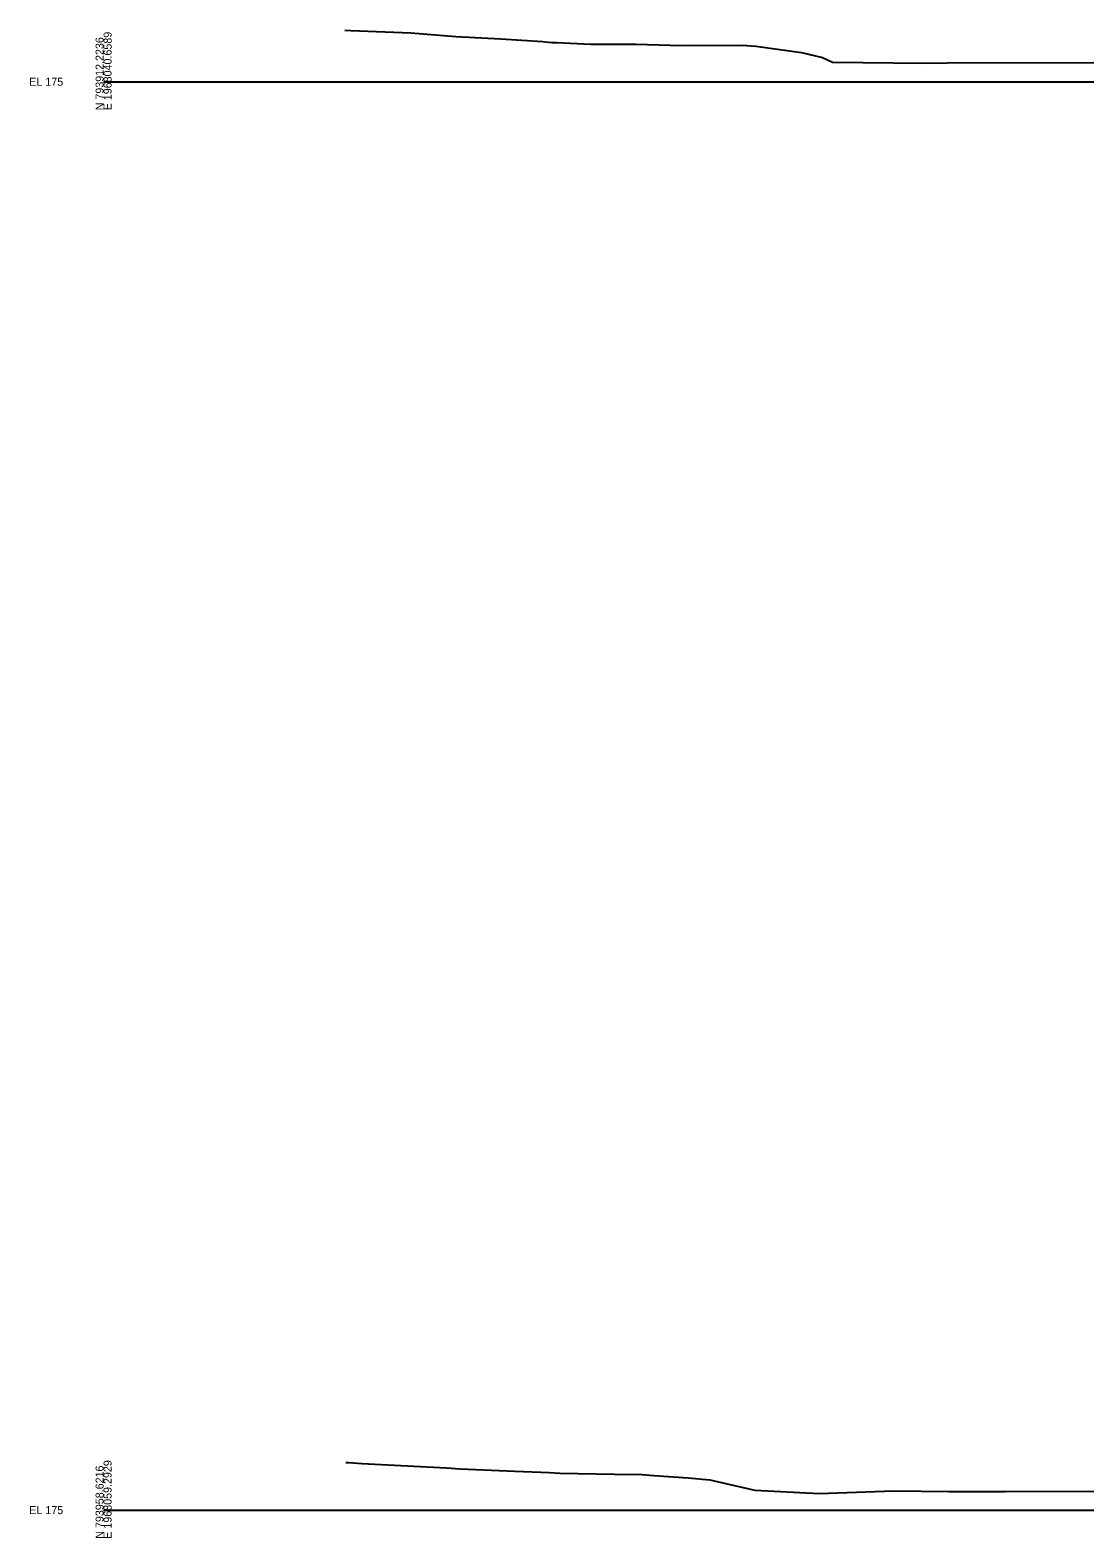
# Model space of a CAD drawing. Extents: x 1017 to 19997, y -1947 to 50737.
# Drawn here: x 15974 to 16343, y 26990 to 27518 of the extents above; entities that cross this region are included whole.
import ezdxf

# ---------------------------------------------------------------- set-up
doc = ezdxf.new("R2010")
doc.units = 0
doc.layers.add('RD_GPK_XS_Cell', color=7, linetype='Continuous')
doc.layers.add('RD_XS_ExGround', color=7, linetype='Continuous')

msp = doc.modelspace()

# ---------------------------------------------------------------- linework, layer by layer
at = {"layer": 'RD_GPK_XS_Cell'}
for p, q in [((16000, 27500), (16600, 27500)), ((16000, 27000), (16600, 27000))]:
    msp.add_line(p, q, dxfattribs=at)
at = {"layer": 'RD_XS_ExGround'}
for points in [[(16084.38, 27518.06), (16086.54, 27517.97), (16107.48, 27517.17), (16123.28, 27515.79), (16139.06, 27515.02), (16153.75, 27514.14), (16154.56, 27514.02), (16155.66, 27513.89), (16156.94, 27513.79), (16158.5, 27513.72), (16170.55, 27513.17), (16175.78, 27513.15), (16184.66, 27513.18), (16186.37, 27513.17), (16202.21, 27512.73), (16223.49, 27512.8), (16228.19, 27512.4), (16244.23, 27510.25), (16251.54, 27508.46), (16255.07, 27506.87), (16287.01, 27506.53), (16295.2, 27506.64), (16347.77, 27506.68)], [(16084.77, 27016.71), (16085.86, 27016.64), (16090.39, 27016.38), (16120.05, 27014.87), (16124.76, 27014.52), (16143.86, 27013.63), (16156.04, 27013.16), (16159.62, 27013), (16178.75, 27012.63), (16188.41, 27012.47), (16192.49, 27012.15), (16204.57, 27011.28), (16212.17, 27010.63), (16226.86, 27007.27), (16227.9, 27007.02), (16250.46, 27005.86), (16276.55, 27006.76), (16295.77, 27006.53), (16315.47, 27006.56), (16350.6, 27006.63)]]:
    msp.add_lwpolyline(points, dxfattribs=at)

# ---------------------------------------------------------------- texts
at = {"layer": 'RD_GPK_XS_Cell'}
for s, p in [('E 1968040.6589', (16002.8, 27490)), ('N 793912.2236', (16000, 27490)), ('E 1968059.2929', (16002.8, 26990)), ('N 793958.6216', (16000, 26990))]:
    msp.add_text(s, height=2.8, rotation=90, dxfattribs=at).set_placement(p)
for p in [(15974, 27498.6), (15974, 26998.6)]:
    msp.add_text('EL 175', height=2.8, dxfattribs=at).set_placement(p)

doc.saveas('drawing.dxf')
